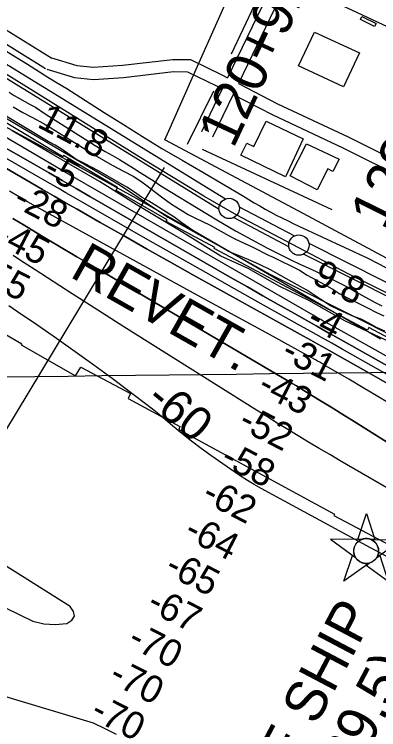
# Model space of a CAD drawing. Extents: x 3677843 to 3715951, y 511991 to 537744.
# Drawn here: x 3707387 to 3708282, y 522887 to 524646 of the extents above; entities that cross this region are included whole.
import ezdxf

# ---------------------------------------------------------------- set-up
doc = ezdxf.new("R2010")
doc.units = 0
for name, color, linetype in [('V-BLDG-OTLN', 7, 'Continuous'), ('V-CHAN-NAID', 7, 'Continuous'), ('V-FLOD-BASE', 7, 'Continuous'), ('V-GRID-MAJR', 7, 'Continuous'), ('V-LEVE-TOET', 7, 'Continuous'), ('V-RIVR-EDGE', 7, 'Continuous'), ('V-RIVR-RANG', 7, 'Continuous'), ('V-ROAD-CNTR', 7, 'Continuous'), ('V-RRAP-FSHR', 7, 'Continuous'), ('V-RRAP-RVMT', 7, 'Continuous'), ('V-RRAP-RVMT-IDEN', 7, 'Continuous'), ('V-SITE-OTLN', 7, 'Continuous'), ('V-SITE-VEGE', 7, 'Continuous'), ('V-SURV-IDEN', 7, 'Continuous'), ('V-SURV-LINE', 7, 'Continuous'), ('V-TOPO-DPTH', 7, 'Continuous'), ('V-TOPO-MAJR', 7, 'Continuous'), ('V-TOPO-MINR', 7, 'Continuous'), ('V-TOPO-MINR-IDEN', 7, 'Continuous'), ('V-TOPO-SHOR', 7, 'Continuous'), ('V-TOPO-WATR', 7, 'Continuous')]:
    doc.layers.add(name, color=color, linetype=linetype)

msp = doc.modelspace()

# ---------------------------------------------------------------- linework, layer by layer
at = {"layer": 'V-BLDG-OTLN'}
for points in [[(3708108.6, 524707), (3708116.8, 524729.2), (3708136.3, 524769.2), (3708147.7, 524789.3), (3708439.7, 524654.3), (3708430.7, 524632.6), (3708410.2, 524591.4), (3708400.1, 524570)], [(3708241, 524640), (3708275.6, 524622.8), (3708272.1, 524615.7), (3708237.4, 524632.9)], [(3708124.5, 524602.3), (3708234.7, 524551.2), (3708195.9, 524467.7), (3708085.4, 524519)], [(3708006.2, 524382.7), (3708096.5, 524340), (3708053, 524246.4), (3707943.9, 524299.7), (3707958.2, 524329), (3707975.7, 524320.4)], [(3708104.6, 524327.6), (3708184.9, 524289.6), (3708169.5, 524259.4), (3708157.4, 524265.5), (3708131.4, 524214.4), (3708064.4, 524248.5)]]:
    msp.add_lwpolyline(points, close=True, dxfattribs=at)
at = {"layer": 'V-CHAN-NAID'}
for points in [[(3708240.6, 523354.8), (3708231, 523354.9), (3708252.1, 523418.4), (3708272.3, 523354.6), (3708262.7, 523354.7), (3708261.2, 523355.3), (3708259.1, 523355.9), (3708257, 523356.3), (3708255, 523356.6), (3708253.8, 523356.7), (3708252.3, 523356.8), (3708250.6, 523356.8), (3708249.2, 523356.8), (3708247.3, 523356.6), (3708245.9, 523356.3), (3708244.1, 523356), (3708242.6, 523355.5), (3708241.6, 523355.2)], [(3708240.6, 523354.8), (3708164.1, 523355.4), (3708225.6, 523310), (3708224.5, 523311.9), (3708223.7, 523313.5), (3708222.9, 523315.5), (3708222.2, 523317.5), (3708221.8, 523318.9), (3708221.5, 523320.5), (3708221.2, 523321.9), (3708221, 523323.5), (3708220.9, 523325.3), (3708220.9, 523326.8), (3708221, 523328.9), (3708221.2, 523330.5), (3708221.6, 523332.7), (3708222.1, 523334.7), (3708222.7, 523336.6), (3708223.3, 523338.2), (3708224.1, 523339.8), (3708224.9, 523341.4), (3708225.9, 523343.1), (3708227, 523344.6), (3708228, 523345.8), (3708229, 523347), (3708230.3, 523348.3), (3708231.3, 523349.3), (3708233.1, 523350.7), (3708234.3, 523351.5), (3708236, 523352.6), (3708237.7, 523353.6), (3708239.1, 523354.2)], [(3708262.7, 523354.7), (3708339.2, 523354.1), (3708277, 523309.6), (3708277.9, 523311.1), (3708278.9, 523312.9), (3708279.6, 523314.5), (3708280.4, 523316.5), (3708280.9, 523318.3), (3708281.3, 523319.9), (3708281.7, 523321.9), (3708281.9, 523323.5), (3708282, 523325.7), (3708282, 523327.8), (3708281.8, 523330), (3708281.5, 523331.7), (3708281, 523334), (3708280.4, 523336.1), (3708279.6, 523338.1), (3708279, 523339.5), (3708278, 523341.5), (3708276.9, 523343.2), (3708275.7, 523344.9), (3708274.4, 523346.4), (3708273.2, 523347.8), (3708271.5, 523349.3), (3708269.8, 523350.7), (3708268.1, 523351.9), (3708266.2, 523353), (3708264.7, 523353.8)], [(3708259, 523296.7), (3708196.8, 523252.2), (3708217.9, 523315.7), (3708225.6, 523310), (3708226.3, 523309), (3708227.7, 523307.2), (3708228.9, 523305.7), (3708230.3, 523304.2), (3708231.7, 523303), (3708233.2, 523301.8), (3708234.6, 523300.8), (3708236.3, 523299.8), (3708238, 523298.9), (3708239.8, 523298.1), (3708241.2, 523297.5), (3708242.8, 523297), (3708245.1, 523296.4), (3708246.6, 523296.1), (3708248.6, 523295.9), (3708250.2, 523295.8), (3708252, 523295.8), (3708253.7, 523295.8), (3708255.4, 523296), (3708257.3, 523296.3)], [(3708277, 523309.6), (3708284.8, 523315.2), (3708305.1, 523251.4), (3708251.2, 523291.1), (3708259, 523296.7), (3708260.7, 523297.2), (3708262.3, 523297.7), (3708264.4, 523298.7), (3708266.2, 523299.5), (3708268, 523300.7), (3708269.8, 523301.9), (3708271.3, 523303.1), (3708272.6, 523304.3), (3708274, 523305.7), (3708275.2, 523307.1), (3708276.3, 523308.6)]]:
    msp.add_lwpolyline(points, close=True, dxfattribs=at)
msp.add_circle((3708251.5, 523326.3), 30.5, dxfattribs=at)
at = {"layer": 'V-FLOD-BASE'}
msp.add_lwpolyline([(3708672.8, 523755.6), (3708584.9, 523809.7), (3708518.5, 523849.1), (3708460.5, 523881.9), (3708419.2, 523902.9), (3708207, 524007.9), (3707933.5, 524152.2), (3707852.4, 524198.4), (3707694, 524295.6), (3707386.9, 524486.2), (3707172.6, 524619), (3706979.2, 524737), (3706750.3, 524877.3), (3706563.3, 524994.4), (3706556.3, 525000.3), (3706490.6, 525061.6), (3706424.1, 525151.4), (3706413.1, 525162.3), (3706295, 525229.4), (3706067.1, 525358.3), (3705986, 525403)], dxfattribs=at)
at = {"layer": 'V-GRID-MAJR'}
msp.add_spline([(3697869.7, 523644.4), (3703148.4, 523705.4), (3708427.1, 523767.2), (3713705.8, 523829.8)], degree=3, dxfattribs=at)
at = {"layer": 'V-LEVE-TOET'}
for points in [[(3707369.2, 524554.2), (3707419.5, 524523), (3707469.6, 524491.5), (3707492.9, 524477.5), (3707516.2, 524463.2), (3707539.4, 524448.8), (3707562.4, 524434.2), (3707585.4, 524419.4), (3707608.2, 524404.5), (3707655.1, 524374.8), (3707702.2, 524345.4), (3707749.4, 524316.2), (3707799.9, 524287.2), (3707850.2, 524258), (3707900.4, 524228.6), (3707950.4, 524198.9), (3707963.5, 524190.7), (3707976.7, 524182.6), (3707990, 524174.8), (3708003.5, 524167.1), (3708017, 524159.7), (3708030.7, 524152.4), (3708044.4, 524145.3), (3708058.3, 524138.5), (3708072.3, 524131.8), (3708086.3, 524125.3), (3708255.5, 524046.3), (3708301.5, 524022.8)], [(3707374.7, 524454.2), (3707387.4, 524446.4), (3707400.3, 524438.9), (3707413.2, 524431.5), (3707426.2, 524424.3), (3707439.3, 524417.3)], [(3707439.3, 524417.3), (3707463.5, 524401.2), (3707487.8, 524385.3), (3707512.2, 524369.6), (3707536.7, 524354.1), (3707561.3, 524338.7), (3707586, 524323.5), (3707610.8, 524308.6), (3707628.2, 524298.6), (3707645.5, 524288.6), (3707662.7, 524278.3), (3707679.8, 524267.8), (3707696.8, 524257.2), (3707713.7, 524246.4), (3707730.4, 524235.4), (3707747, 524224.2), (3707792.9, 524196.3), (3707838.8, 524168.6), (3707884.8, 524140.9), (3707930.9, 524113.5), (3707950.2, 524102.5), (3707969.6, 524091.8), (3707989.2, 524081.2), (3708008.8, 524070.9), (3708028.6, 524060.8), (3708048.4, 524050.8), (3708068.4, 524041.1), (3708088.4, 524031.6), (3708108.7, 524022.6), (3708128.8, 524013.4), (3708148.8, 524003.9), (3708168.7, 523994.2), (3708188.5, 523984.3), (3708208.2, 523974.1), (3708224.3, 523964.7), (3708240.6, 523955.5), (3708256.9, 523946.4), (3708273.3, 523937.6), (3708289.9, 523928.9)]]:
    msp.add_lwpolyline(points, dxfattribs=at)
at = {"layer": 'V-RIVR-EDGE'}
msp.add_lwpolyline([(3708313.3, 523838.3), (3708198.8, 523892), (3708110.6, 523942.1), (3708039.3, 523976.5), (3707961.4, 524020.5), (3707894.2, 524051.3), (3707801.3, 524109.1), (3707686.2, 524178.4), (3707596.9, 524234.5), (3707484.8, 524299.6), (3707381.7, 524359.3)], dxfattribs=at)
at = {"layer": 'V-RIVR-RANG'}
msp.add_line((3707755.6, 524269), (3707363.3, 523618.1), dxfattribs=at)
at = {"layer": 'V-ROAD-CNTR'}
for points in [[(3706023.2, 525439.2), (3706160, 525359.2), (3706403.7, 525224.3), (3706432.5, 525204.7), (3706453.5, 525186.8), (3706469.5, 525171.7), (3706486.4, 525151.2), (3706512.3, 525121.1), (3706534.2, 525094.6), (3706668, 525008.6), (3706995.8, 524800.9), (3707201.8, 524675.4), (3707464, 524512.5)], [(3708123.9, 524949.8), (3708043.3, 524764.6), (3707911, 524489.6)], [(3708151.4, 524937.7), (3708070.6, 524752.1), (3707937.6, 524475.8)], [(3707102.7, 524770.9), (3707217.5, 524701), (3707479.8, 524538)], [(3707476.3, 524539.6), (3707541.3, 524519.7), (3707582, 524516), (3707652.9, 524520.7), (3707776.6, 524534.9), (3707819.8, 524534.6), (3707897.2, 524496.7), (3707911, 524489.6)], [(3707467.5, 524510.9), (3707535.5, 524490.1), (3707581.6, 524485.9), (3707655.6, 524490.8), (3707778.3, 524504.9), (3707812.7, 524504.7), (3707883.7, 524469.9), (3707897.9, 524462.5)], [(3707897.9, 524462.5), (3707847.2, 524357.1)], [(3707937.6, 524475.8), (3708033.6, 524426.1), (3708206.9, 524344.3), (3708364.7, 524266.3), (3708410.5, 524239.8), (3708463.5, 524202.4), (3708552.5, 524150.8), (3708661.5, 524099.6), (3708809.3, 524030), (3709022.7, 523931.3), (3709188.1, 523850.5), (3709271.2, 523815.2), (3709332.6, 523804.1), (3709388.8, 523798.5), (3709444.7, 523799.6), (3709497.8, 523805.6), (3709559.8, 523822.4), (3709610.9, 523844.5), (3709652.5, 523865.6), (3709696.4, 523896.6), (3709742.7, 523936.8), (3709791.5, 523996.2)], [(3707924.6, 524448.7), (3707874.3, 524344.1)], [(3707924.6, 524448.7), (3708020.3, 524399.2), (3708193.8, 524317.3), (3708350.5, 524239.8), (3708394.4, 524214.5), (3708447.3, 524177.1), (3708538.6, 524124.2), (3708648.7, 524072.5), (3708796.6, 524002.8), (3709009.8, 523904.2), (3709175.6, 523823.2), (3709262.6, 523786.3), (3709328.5, 523774.4), (3709387.6, 523768.5), (3709446.6, 523769.6), (3709503.4, 523776), (3709569.8, 523794), (3709623.7, 523817.3), (3709668.1, 523839.8), (3709715, 523873), (3709764.2, 523915.8)]]:
    msp.add_lwpolyline(points, dxfattribs=at)
at = {"layer": 'V-RRAP-FSHR'}
msp.add_lwpolyline([(3706384.1, 525016.3), (3706480.4, 524943.2), (3706746.3, 524758.9), (3706839.9, 524689.6), (3707169.2, 524497.9), (3707289.8, 524435.2), (3707472.6, 524328.2), (3707647.4, 524225.8), (3707764.3, 524147.3), (3708015.1, 524006.8), (3708256.7, 523885.4), (3708315.4, 523855.4), (3708443.9, 523785.8), (3708599.7, 523712)], dxfattribs=at)
at = {"layer": 'V-RRAP-RVMT'}
for points in [[(3708513.5, 523739.8), (3708257.6, 523875.5), (3708254.4, 523869.3), (3708008.8, 524000.5), (3707878, 524069.9), (3707879.4, 524072.4), (3707760.3, 524136.2), (3707762.8, 524140.7), (3707637.1, 524212.6), (3707640.7, 524219.9), (3707507.9, 524298.9), (3707506.6, 524295.5), (3707284.4, 524428.1)], [(3707176.9, 523969.4), (3707405.6, 523835.3), (3707404.6, 523833.1), (3707537.7, 523756.8), (3707550.7, 523778.6), (3707672.4, 523713.7), (3707666.7, 523700.9), (3707794.2, 523632.2), (3707791.7, 523625.1), (3708173.7, 523417.1), (3708172, 523413.9), (3708309.2, 523340.8)]]:
    msp.add_lwpolyline(points, dxfattribs=at)
at = {"layer": 'V-SITE-OTLN'}
for p, q in [((3707830.9, 524503.6), (3708042.3, 524978.7)), ((3707757, 524337.3), (3707830.9, 524503.6)), ((3708096.3, 524156.1), (3707757, 524337.3)), ((3708616.5, 523876.8), (3708096.3, 524156.1))]:
    msp.add_line(p, q, dxfattribs=at)
at = {"layer": 'V-SITE-VEGE'}
for points in [[(3708297.5, 523866.5), (3708277, 523876.2), (3708259.9, 523885.7), (3708238.9, 523896.2), (3708218.8, 523903.9), (3708201.9, 523911), (3708184.1, 523919), (3708164.2, 523928.8), (3708140.3, 523944.3), (3708125.5, 523954.9), (3708105.9, 523967.8), (3708082.3, 523981.1), (3708016.4, 524017.2), (3707989.5, 524030.8), (3707969.1, 524039.6), (3707947.6, 524048.6), (3707913, 524062.6), (3707903, 524069), (3707893.2, 524074.8), (3707837.9, 524106.2), (3707817.2, 524120.1), (3707799, 524133), (3707779, 524147.5), (3707762, 524158.6), (3707741.3, 524171.3), (3707717.3, 524186.8), (3707700.1, 524196.6), (3707682.9, 524208.4), (3707663.3, 524220.9), (3707594.5, 524260.8), (3707560, 524278.8), (3707538.4, 524290), (3707505.1, 524313.1), (3707487.9, 524324), (3707470.2, 524333.1), (3707338, 524412.9)], [(3707384.9, 524418), (3707408, 524404.3), (3707430.3, 524393.1), (3707460.5, 524376.6), (3707476.8, 524366.8), (3707498, 524353.6), (3707585, 524299.9), (3707606.3, 524286.9), (3707627.9, 524274.8), (3707655.5, 524259.8), (3707679.1, 524247.5), (3707697.8, 524235.2), (3707713.9, 524224.1), (3707731.9, 524210.1), (3707752.1, 524194.3), (3707773.4, 524178.9), (3707794.3, 524166.1), (3707814.6, 524153.6), (3707832.1, 524144.7), (3707850.9, 524136), (3707866.4, 524128.1), (3707914.7, 524101.3), (3707930.9, 524092.7), (3707971.1, 524074.5), (3708013.6, 524053.2), (3708021, 524049.5), (3708087.3, 524016.9), (3708106.4, 524004.4), (3708129.8, 523991.8), (3708149, 523981.8), (3708168, 523970.6)], [(3708168, 523970.6), (3708186.6, 523959), (3708204, 523949.7), (3708222.2, 523940.3)], [(3708222.2, 523940.3), (3708236.8, 523933.3), (3708256.1, 523923.3), (3708275.1, 523913.9), (3708295.2, 523904.5)]]:
    msp.add_lwpolyline(points, dxfattribs=at)
at = {"layer": 'V-SURV-LINE'}
for points in [[(3706582.2, 525007.9), (3707905.9, 524191.8)], [(3707890.2, 524166.3), (3706566.4, 524982.3)], [(3707939.7, 524172.5), (3708075.6, 524101.1)], [(3708061.6, 524074.5), (3707925.8, 524145.9)], [(3708110.9, 524082.9), (3708571.1, 523850.5)], [(3708557.5, 523823.8), (3708097.3, 524056.1)]]:
    msp.add_lwpolyline(points, dxfattribs=at)
for centre in [(3707915, 524168.5), (3708086.3, 524078.5)]:
    msp.add_circle(centre, 25, dxfattribs=at)
at = {"layer": 'V-TOPO-DPTH'}
for points in [[(3706959.6, 524503.7), (3707428.8, 524231.3), (3707456.9, 524215), (3707485, 524198.8), (3707513.2, 524182.6), (3707541.4, 524166.5), (3707598.5, 524134), (3707655.2, 524101.7), (3707712.1, 524069.5), (3707769.1, 524037.6), (3707826.1, 524005.7), (3708097.9, 523854.3), (3708115.5, 523844.6), (3708133, 523834.8), (3708150.5, 523824.9), (3708168, 523815.1), (3708250.7, 523768.5), (3708309.5, 523735.2)], [(3706959.6, 524503.7), (3707428.8, 524231.3), (3707456.9, 524215), (3707485, 524198.8), (3707513.2, 524182.6), (3707541.4, 524166.5), (3707598.5, 524134), (3707655.2, 524101.7), (3707712.1, 524069.5), (3707769.1, 524037.6), (3707826.1, 524005.7), (3708097.9, 523854.3), (3708115.5, 523844.6), (3708133, 523834.8), (3708150.5, 523824.9), (3708168, 523815.1), (3708250.7, 523768.5), (3708309.5, 523735.2)], [(3708286.4, 523847.4), (3708248.6, 523869.1), (3708235.7, 523876.6), (3708204.4, 523894.6), (3708173.2, 523912.7), (3708141.9, 523930.8), (3708110.7, 523948.9), (3707831.4, 524110.8), (3707781.1, 524139.7), (3707730.7, 524168.4), (3707680.2, 524196.8), (3707629.5, 524225.1), (3707552.7, 524267.6), (3707540.4, 524274.4), (3707528, 524281.2), (3707515.6, 524287.9), (3707503.2, 524294.7), (3707243.7, 524435.1)], [(3708539.9, 523649.2), (3708169.8, 523856.8), (3708159.9, 523862.3), (3708150.1, 523867.9), (3708140.2, 523873.4), (3708130.3, 523879), (3708073.8, 523910.8), (3708035.7, 523932.4), (3707997.6, 523954), (3707959.6, 523975.7), (3707921.6, 523997.5), (3707573.1, 524198), (3707539.1, 524217.6), (3707505, 524237.2), (3707471, 524256.7), (3707436.9, 524276.3), (3707403.8, 524295.3), (3707353.2, 524324.4)], [(3707353.2, 524324.4), (3707403.8, 524295.3), (3707436.9, 524276.3), (3707471, 524256.7), (3707505, 524237.2), (3707539.1, 524217.6), (3707573.1, 524198), (3707921.6, 523997.5), (3707959.6, 523975.7), (3707997.6, 523954), (3708035.7, 523932.4), (3708073.8, 523910.8), (3708130.3, 523879), (3708140.2, 523873.4), (3708150.1, 523867.9), (3708159.9, 523862.3), (3708169.8, 523856.8), (3708539.9, 523649.2)], [(3708315.1, 523685.2), (3708279.7, 523706.5), (3708244.2, 523727.6), (3708208.6, 523748.6), (3708147.8, 523784.3), (3708142.5, 523787.4), (3708137.3, 523790.4), (3708132.1, 523793.4), (3708126.8, 523796.4), (3708119.5, 523800.5), (3708117.9, 523801.4), (3708116.3, 523802.3), (3708114.7, 523803.2), (3708113.1, 523804.1), (3708023, 523853.5), (3707976.3, 523879), (3707929.7, 523904.6), (3707883, 523930.2), (3707836.3, 523955.7), (3707472.6, 524155), (3707468.5, 524157.2), (3707464.5, 524159.4), (3707460.5, 524161.7), (3707456.5, 524164), (3707419.8, 524185), (3707397.5, 524197.9), (3707375.2, 524210.9)], [(3708315.1, 523685.2), (3708279.7, 523706.5), (3708244.2, 523727.6), (3708208.6, 523748.6), (3708147.8, 523784.3), (3708142.5, 523787.4), (3708137.3, 523790.4), (3708132.1, 523793.4), (3708126.8, 523796.4), (3708119.5, 523800.5), (3708117.9, 523801.4), (3708116.3, 523802.3), (3708114.7, 523803.2), (3708113.1, 523804.1), (3708023, 523853.5), (3707976.3, 523879), (3707929.7, 523904.6), (3707883, 523930.2), (3707836.3, 523955.7), (3707472.6, 524155), (3707468.5, 524157.2), (3707464.5, 524159.4), (3707460.5, 524161.7), (3707456.5, 524164), (3707419.8, 524185), (3707397.5, 524197.9), (3707375.2, 524210.9)], [(3707383.7, 524143.8), (3707411.3, 524127.1), (3707439, 524110.5), (3707466.7, 524093.9), (3707494.5, 524077.5), (3707541.2, 524049.9), (3707592.4, 524019.7), (3707643.6, 523989.5), (3707694.8, 523959.3), (3707746, 523929.2), (3708058.9, 523744.7), (3708069.5, 523738.4), (3708080.1, 523732.1), (3708090.7, 523725.7), (3708101.2, 523719.2), (3708137, 523697.3), (3708165.5, 523679.8), (3708193.8, 523662.3), (3708222.1, 523644.6), (3708250.4, 523626.9), (3708453.9, 523498.8)], [(3707383.7, 524143.8), (3707411.3, 524127.1), (3707439, 524110.5), (3707466.7, 524093.9), (3707494.5, 524077.5), (3707541.2, 524049.9), (3707592.4, 524019.7), (3707643.6, 523989.5), (3707694.8, 523959.3), (3707746, 523929.2), (3708058.9, 523744.7), (3708069.5, 523738.4), (3708080.1, 523732.1), (3708090.7, 523725.7), (3708101.2, 523719.2), (3708137, 523697.3), (3708165.5, 523679.8), (3708193.8, 523662.3), (3708222.1, 523644.6), (3708250.4, 523626.9), (3708453.9, 523498.8)]]:
    msp.add_lwpolyline(points, dxfattribs=at)
at = {"layer": 'V-TOPO-MAJR'}
msp.add_lwpolyline([(3708601.2, 523308.8), (3708187.8, 523548.1), (3708161.8, 523563.3), (3708135.9, 523578.5), (3708110.1, 523593.9), (3708084.4, 523609.4), (3708058.7, 523625.1), (3708033.1, 523640.8), (3708007.6, 523656.7), (3707982.1, 523672.6), (3707783.9, 523796.9), (3707720.1, 523837.1), (3707656.3, 523877.5), (3707592.8, 523918.1), (3707529.3, 523958.9), (3707438.7, 524017.5), (3707420.7, 524029.2), (3707402.7, 524040.9), (3707384.8, 524052.8)], dxfattribs=at)
at = {"layer": 'V-TOPO-MINR'}
for points in [[(3708722.7, 523569), (3708162, 523882.8), (3708160.3, 523883.7), (3708158.7, 523884.6), (3708157, 523885.6), (3708155.4, 523886.5), (3708146.2, 523891.7), (3708139.9, 523895.3), (3708133.7, 523898.8), (3708127.4, 523902.4), (3708121.2, 523906), (3707515, 524256.2), (3706857.8, 524642.4)], [(3708309.5, 523735.2), (3708250.7, 523768.5), (3708168, 523815.1), (3708150.5, 523824.9), (3708133, 523834.8), (3708115.5, 523844.6), (3708097.9, 523854.3), (3707826.1, 524005.7), (3707769.1, 524037.6), (3707712.1, 524069.5), (3707655.2, 524101.7), (3707598.5, 524134), (3707541.4, 524166.5), (3707513.2, 524182.6), (3707485, 524198.8), (3707456.9, 524215), (3707428.8, 524231.3), (3706959.6, 524503.7)], [(3708361.3, 523727.7), (3708192.6, 523822.5), (3708167.1, 523836.9), (3708141.5, 523851.2), (3708115.9, 523865.6), (3708090.3, 523879.9), (3707999.3, 523930.9), (3707928.2, 523970.9), (3707857.3, 524010.9), (3707786.4, 524051.2), (3707715.6, 524091.6), (3707532.5, 524196.6), (3707513.8, 524207.3), (3707495.1, 524218), (3707476.4, 524228.8), (3707457.7, 524239.5), (3707243.9, 524363)], [(3708539.9, 523649.2), (3708169.8, 523856.8), (3708159.9, 523862.3), (3708150.1, 523867.9), (3708140.2, 523873.4), (3708130.3, 523879), (3708073.8, 523910.8), (3708035.7, 523932.4), (3707997.6, 523954), (3707959.6, 523975.7), (3707921.6, 523997.5), (3707573.1, 524198), (3707539.1, 524217.6), (3707505, 524237.2), (3707471, 524256.7), (3707436.9, 524276.3), (3707403.8, 524295.3), (3707353.2, 524324.4)], [(3708315.1, 523685.2), (3708279.7, 523706.5), (3708244.2, 523727.6), (3708208.6, 523748.6), (3708147.8, 523784.3), (3708142.5, 523787.4), (3708137.3, 523790.4), (3708132.1, 523793.4), (3708126.8, 523796.4), (3708119.5, 523800.5), (3708117.9, 523801.4), (3708116.3, 523802.3), (3708114.7, 523803.2), (3708113.1, 523804.1), (3708023, 523853.5), (3707976.3, 523879), (3707929.7, 523904.6), (3707883, 523930.2), (3707836.3, 523955.7), (3707472.6, 524155), (3707468.5, 524157.2), (3707464.5, 524159.4), (3707460.5, 524161.7), (3707456.5, 524164), (3707419.8, 524185), (3707397.5, 524197.9), (3707375.2, 524210.9)], [(3708453.9, 523498.8), (3708250.4, 523626.9), (3708222.1, 523644.6), (3708193.8, 523662.3), (3708165.5, 523679.8), (3708137, 523697.3), (3708101.2, 523719.2), (3708090.7, 523725.7), (3708080.1, 523732.1), (3708069.5, 523738.4), (3708058.9, 523744.7), (3707746, 523929.2), (3707694.8, 523959.3), (3707643.6, 523989.5), (3707592.4, 524019.7), (3707541.2, 524049.9), (3707494.5, 524077.5), (3707466.7, 524093.9), (3707439, 524110.5), (3707411.3, 524127.1), (3707383.7, 524143.8)], [(3708312.4, 523306.8), (3708261.8, 523333.8), (3707993.2, 523480.2), (3707976.7, 523489.6), (3707960.3, 523499.4), (3707944.3, 523509.7), (3707928.5, 523520.4), (3707870.1, 523561.3), (3707845.9, 523578.7), (3707822.1, 523596.6), (3707798.9, 523615.2), (3707775.9, 523634.3), (3707753.1, 523653.4), (3707730, 523672.3), (3707706.6, 523690.7), (3707682.9, 523708.8), (3707627.9, 523750.1), (3707582.7, 523783.4), (3707537.2, 523816.4), (3707491.2, 523848.7), (3707445, 523880.6), (3707395.4, 523914.3), (3707373.7, 523929.1)], [(3707638.7, 522875.4), (3707610.4, 522889.5), (3707581.6, 522902.7), (3706913.8, 523103.6), (3706451.1, 523461.2), (3706169.2, 523637.4), (3706153.5, 523647.6), (3706138.2, 523658.4), (3706123.5, 523669.9), (3706109, 523681.8), (3705931.1, 523835.7)], [(3707064.2, 523333.7), (3707432.8, 523153.9), (3707460, 523147.3), (3707488, 523146), (3707516.5, 523148.2), (3707528.5, 523156.6), (3707534.8, 523166.1), (3707532.6, 523177.3), (3707524.7, 523189.6), (3707098.8, 523458.2)]]:
    msp.add_lwpolyline(points, dxfattribs=at)
at = {"layer": 'V-TOPO-SHOR'}
for p, q in [((3707812.6, 524326.2), (3707877.2, 524457.7)), ((3707848.6, 524314.5), (3708166.8, 524166))]:
    msp.add_line(p, q, dxfattribs=at)
msp.add_lwpolyline([(3707985.9, 524689.2), (3707977.1, 524669.5), (3707919.7, 524547.5)], dxfattribs=at)
at = {"layer": 'V-TOPO-WATR'}
msp.add_lwpolyline([(3708286.4, 523847.4), (3708248.6, 523869.1), (3708235.7, 523876.6), (3708204.4, 523894.6), (3708173.2, 523912.7), (3708141.9, 523930.8), (3708110.7, 523948.9), (3707831.4, 524110.8), (3707781.1, 524139.7), (3707730.7, 524168.4), (3707680.2, 524196.8), (3707629.5, 524225.1), (3707552.7, 524267.6), (3707540.4, 524274.4), (3707528, 524281.2), (3707515.6, 524287.9), (3707503.2, 524294.7), (3707243.7, 524435.1)], dxfattribs=at)

# ---------------------------------------------------------------- texts
at = {"layer": 'V-CHAN-NAID'}
for s, p in [('CHALMETTE SHIP', (3707733, 522145.9)), ('BUOY (89.5)', (3708007.8, 522366.7))]:
    msp.add_text(s, height=100, rotation=62.1845, dxfattribs=at).set_placement(p)
at = {"layer": 'V-RIVR-RANG'}
for s, rotation, p in [('11.8', 332.3083, (3707440.6, 524370.4)), ('-5', 332.3083, (3707454.3, 524250.2)), ('-28', 332.5954, (3707380.5, 524175.6)), ('-45', 332.5954, (3707336.1, 524085.9)), ('-55', 332.5954, (3707288, 523998.2)), ('9.8', 332.5983, (3708114.9, 523986.5)), ('-4', 332.5983, (3708101.5, 523880.8)), ('-31', 332.8835, (3708038.8, 523800.3)), ('-43', 332.8835, (3707981, 523717.5)), ('-52', 332.8835, (3707933.8, 523629.4)), ('-58', 332.8835, (3707889.9, 523539.5)), ('-62', 332.8835, (3707844.1, 523450.6)), ('-64', 332.8835, (3707800.9, 523360.4)), ('-65', 332.8835, (3707753.4, 523272.3)), ('-67', 332.8835, (3707709, 523182.7)), ('-70', 332.8835, (3707662.1, 523094.4)), ('-70', 332.8835, (3707616.3, 523005.5)), ('-70', 332.8835, (3707570.5, 522916.6))]:
    msp.add_text(s, height=67, rotation=rotation, dxfattribs=at).set_placement(p)
at = {"layer": 'V-RRAP-RVMT-IDEN'}
msp.add_text('REVET.', height=100, rotation=330.4838, dxfattribs=at).set_placement((3707520.5, 524002.2))
at = {"layer": 'V-SURV-IDEN'}
for s, rotation, p in [('120+92.6', 65.0324, (3707925.3, 524313.7)), ('122+86.0', 63.4882, (3708297.1, 524111.6))]:
    msp.add_text(s, height=100, rotation=rotation, dxfattribs=at).set_placement(p)
at = {"layer": 'V-TOPO-MINR-IDEN'}
msp.add_text('-60', height=83, rotation=320.2714, dxfattribs=at).set_placement((3707706.7, 523691.9))

doc.saveas('drawing.dxf')
